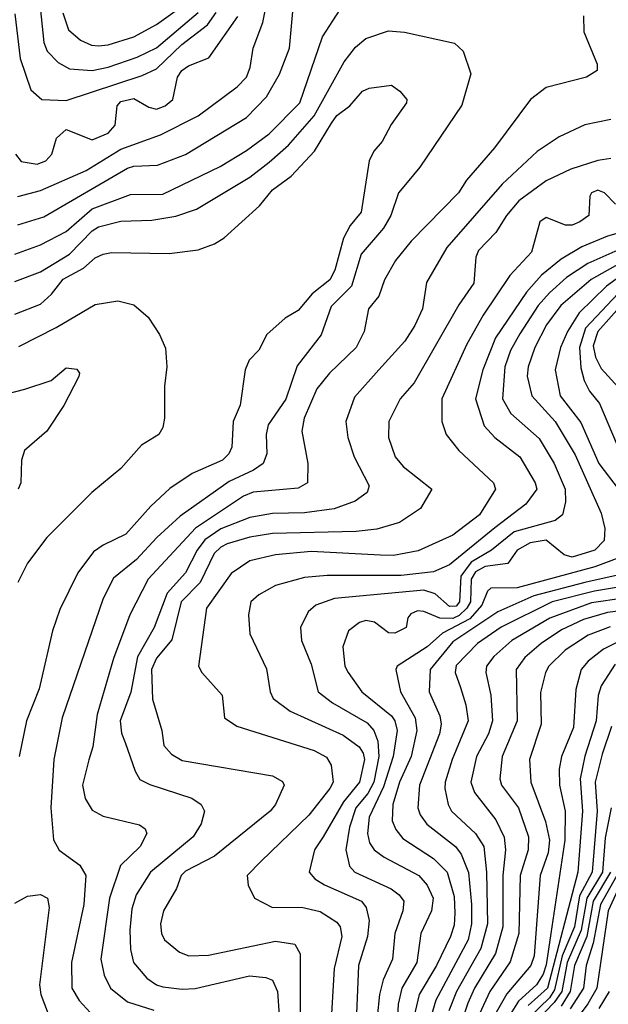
# Model space of a CAD drawing. Extents: x 501367 to 657802, y 482273 to 547541.
# Tile 304 of 656: x 585591 to 587417, y 503895 to 506953. Entities that reach past the tile are written whole.
import ezdxf

# ---------------------------------------------------------------- set-up
doc = ezdxf.new("R2010")
doc.units = 0

msp = doc.modelspace()

# ---------------------------------------------------------------- linework, layer by layer
at = {"layer": '0CON20XD'}
for points in [[(585585, 506403.9), (585655, 506422.7), (585796.7, 506485), (585905, 506551.1), (586028.1, 506595), (586145, 506654.2), (586265.7, 506744.3), (586294.7, 506775), (586306.2, 506805), (586315.3, 506864.7), (586345.2, 506944.8), (586366.6, 507055)], [(588698.5, 507055), (588667.9, 506905), (588640.3, 506849.8), (588594.8, 506715), (588579.8, 506695), (588547.1, 506672.9), (588495, 506616.4), (588470.9, 506605), (588415, 506590.3), (588265, 506571.5), (588189.2, 506545), (588135.7, 506504.3), (588087.8, 506425), (588067.2, 506405), (587906.2, 506323.8), (587855, 506305.7), (587801.9, 506298.1), (587575, 506282.1), (587437.3, 506232.7), (587354.2, 506195.8), (587287.5, 506152.5), (587235.3, 506104.7), (587199.7, 506065), (587142.5, 505977.5)], [(585651.9, 507011.9), (585665, 506882.5), (585675.9, 506855), (585709.7, 506819.7), (585745, 506800.2), (585815, 506795.2), (585865, 506805.5), (585955, 506836.4), (586015, 506865.5), (586144.9, 506975)], [(585724.6, 506974.6), (585741.8, 506921.8), (585779.3, 506889.3), (585813.7, 506873.7), (585835, 506871.6), (585865.3, 506875.3), (585945, 506900.2), (586015, 506938.5), (586095, 506995.3)], [(585575, 506224.8), (585655, 506253.5), (585735, 506294.8), (585815, 506365.2), (585935, 506409.6), (586035, 506411), (586212.8, 506497.2), (586295, 506546.6), (586365, 506598.1), (586460.5, 506695), (586529.9, 506900.1), (586585.4, 506985)], [(585575, 506971.4), (585592.5, 506832.5), (585625.3, 506735.3), (585658.8, 506705), (585735, 506701.9), (585970.5, 506779.5), (586015, 506800.2), (586094.1, 506875.9), (586173.1, 506936.9), (586200.6, 506975)], [(585577.5, 506535), (585595, 506512.2), (585645, 506504.7), (585671.4, 506515), (585690.6, 506535), (585704.4, 506585), (585735, 506612.1), (585815, 506579.8), (585865, 506600.2), (585886.5, 506625), (585892.8, 506685), (585905, 506699.2), (585945, 506708), (585991.1, 506681.1), (586014.8, 506674.8), (586042.5, 506685), (586065.9, 506705), (586080.6, 506775), (586093.4, 506795), (586115, 506809.7), (586178.1, 506835), (586267.4, 506962.6)], [(585585, 506315.7), (585665, 506340.2), (585925, 506491.5), (585945, 506498.3), (586018.3, 506501.7), (586105, 506534.3), (586295, 506649.7), (586356.4, 506713.6), (586396.5, 506783.5), (586428.4, 506865), (586438.2, 506978.2)], [(587340, 506965), (587341.2, 506915), (587383.3, 506815), (587383.3, 506795), (587350, 506775), (587225, 506742.1), (587175.5, 506705), (587064.6, 506555), (586977.5, 506455), (586952.2, 506415), (586805.3, 506265), (586756.7, 506205), (586723.3, 506145), (586705.3, 506094.7), (586673.3, 506055), (586659.6, 505985), (586634.8, 505935.2), (586552.3, 505855), (586513.2, 505806.8), (586473.5, 505715), (586466.7, 505675), (586484.5, 505575), (586484.2, 505515), (586455, 505498.2), (586315, 505485.2), (586285, 505473.3), (586136.5, 505373.5), (585988.8, 505215), (585932.8, 505105), (585881.5, 504968.5), (585831.3, 504795), (585817.5, 504695), (585805, 504654.2), (585785.2, 504575), (585794, 504534), (585815, 504497.8), (585849.5, 504479.5), (585962.6, 504452.6), (585979.6, 504439.6), (585985.6, 504425), (585964.6, 504385), (585903.8, 504326.2), (585868.9, 504225), (585842.5, 504035), (585852.6, 503985), (585872, 503945), (585925, 503902.7), (586006.8, 503876.8)], [(588779.9, 506980.1), (588772.1, 506937.9), (588769.8, 506849.8), (588771.2, 506815), (588762.9, 506787.1), (588695, 506753.2), (588641.5, 506688.5), (588561.2, 506628.9), (588505, 506557.6), (588485, 506549.7), (588331.6, 506538.4), (588245.5, 506514.5), (588218.1, 506495), (588156.9, 506405), (588121.6, 506368.4), (588086, 506344), (587955, 506278.1), (587925, 506265.8), (587855, 506251.2), (587665, 506251.7), (587585, 506243.2), (587447.4, 506192.6), (587364.4, 506145.6)], [(585575, 506139.5), (585655, 506169.6), (585744.7, 506225), (585815, 506296.8), (585835, 506309.4), (585905, 506327), (586000.5, 506330.5), (586075, 506342.5), (586139.5, 506365), (586305, 506464.4), (586365, 506510.7), (586425, 506563.4), (586505, 506654.8), (586597.9, 506822.1), (586632.7, 506867.3), (586665, 506894.6), (586735, 506918.2), (586785, 506914.6), (586939.7, 506879.7), (586967.1, 506855), (586990.6, 506785), (586962.6, 506687.4), (586832.3, 506495), (586792.7, 506447.3), (586766.1, 506415), (586742.1, 506345), (586720.2, 506305), (586650.4, 506225), (586620, 506125), (586557.3, 506062.7), (586526.2, 505973.8), (586451.6, 505878.4), (586416.1, 505773.9), (586362.2, 505695), (586356, 505665), (586357.7, 505605), (586346.7, 505575), (586316.4, 505553.6), (586241.2, 505518.8), (586088.9, 505411.1), (586016.1, 505345), (585953.4, 505276.6), (585881.7, 505218.3), (585849.4, 505155), (585722.2, 504785), (585696.2, 504655), (585687.5, 504505), (585695, 504406), (585713.2, 504373.2), (585777.2, 504327.2), (585795.9, 504295), (585789.2, 504205), (585751.7, 504025), (585752.5, 503945), (585775, 503906.2), (585809.5, 503869.5)], [(585575, 506038.8), (585655, 506069.7), (585689.1, 506100.9), (585725, 506147), (585788.5, 506181.5), (585825, 506213.4), (585849.2, 506225), (585875, 506230), (586055, 506226.7), (586145, 506237.9), (586195, 506257.3), (586225, 506275.5), (586334.6, 506375), (586375.4, 506425), (586433.1, 506466.9), (586505.2, 506544.8), (586558.2, 506631.8), (586575, 506655.3), (586615, 506685.5), (586655, 506730.9), (586675, 506740.5), (586745, 506750), (586770.9, 506730.9), (586792, 506705), (586790.8, 506695), (586743, 506627), (586716, 506575), (586690, 506545), (586675.6, 506515), (586650.5, 506355), (586616.4, 506313.6), (586595.2, 506274.8), (586568.2, 506175), (586553.2, 506145), (586498.6, 506101.4), (586455, 506049.5), (586414.1, 506025.9), (586358, 505975), (586333, 505927), (586302.5, 505895), (586290, 505865), (586274.6, 505755.4), (586253.5, 505705), (586249.5, 505625), (586239.5, 505605), (586220, 505585), (586126.3, 505543.7), (586056.4, 505496.4)], [(587425, 506642.9), (587345, 506626.7), (587265, 506588.7), (587196.8, 506543.2), (587087.5, 506442.5), (586916.7, 506245), (586853.5, 506136.5), (586840.3, 506055), (586816.6, 506003.4), (586785.5, 505954.5), (586705.3, 505865), (586629.5, 505780.5), (586602.7, 505705), (586608.7, 505655), (586628.7, 505595), (586675.3, 505505), (586668.8, 505485), (586632, 505458), (586566.4, 505433.6), (586475, 505421.8), (586375, 505419.5), (586305, 505407.2), (586215, 505371.8), (586165, 505337.7), (586141, 505305), (586104.9, 505235.1), (586048.4, 505171.6), (586008.4, 505065), (585956.4, 504973.6), (585936, 504864), (585902.5, 504775), (585906.6, 504736.6), (585918.3, 504708.3), (585948.5, 504618.5), (585963.4, 504593.4), (585995, 504577.2), (586125.2, 504535.2), (586153.8, 504515), (586164, 504495), (586154.1, 504455), (586129.4, 504415), (585996.3, 504305), (585952, 504235), (585938.8, 504191.2), (585931.9, 504125), (585934.8, 504065), (585944.2, 504025), (585985.5, 503975.5), (586014.8, 503954.8), (586035, 503948.6), (586095, 503942), (586135, 503944.4), (586303.4, 503983.4), (586355, 503978), (586375, 503970), (586390.8, 503935), (586400.9, 503785)], [(587425, 506522.4), (587385, 506515.3), (587300.8, 506489.2), (587225, 506452.1), (587140.1, 506389.9), (587101, 506345), (587068.3, 506291.7), (587014.2, 506235.8), (587006.3, 506215), (587000.3, 506135), (586953.1, 506066.9), (586814.6, 505825), (586771.2, 505775), (586736.2, 505705), (586735.4, 505655), (586756.4, 505595), (586780.5, 505565), (586870, 505495), (586834.2, 505435), (586769.2, 505390.9), (586699.3, 505370.7), (586635, 505363.8), (586375, 505357.3), (586305, 505345.7), (586235, 505324.8), (586214.9, 505315.1), (586194.4, 505295), (586150.8, 505205), (586091.9, 505145), (586062.7, 505027.3), (586015, 504969.5), (585999.6, 504935), (586002.6, 504842.6), (586031.9, 504745), (586038.3, 504698.3), (586062.1, 504672.1), (586095, 504652.2), (586374.7, 504604.7), (586406.4, 504586.4), (586411.9, 504575), (586384.5, 504515), (586367.8, 504495), (586195.2, 504354.8), (586105, 504308.6), (586091.4, 504295), (586077.5, 504255), (586036.9, 504185), (586028.1, 504145), (586031.1, 504115), (586040, 504095), (586086.3, 504056.3), (586115.5, 504045.5), (586177, 504047), (586385, 504090.5), (586445, 504081.4), (586461.3, 504051.3), (586461.5, 503855)], [(587439.8, 506379.8), (587405.6, 506415), (587385, 506423.8), (587365, 506415.5), (587360.5, 506405), (587357.5, 506345), (587328.9, 506325), (587305, 506314.7), (587285, 506314.7), (587225, 506338.5), (587205, 506325.6), (587178.8, 506231.2), (587112, 506158), (587028.9, 506035), (586978.7, 505945), (586901.1, 505775), (586900.3, 505705), (586914.3, 505664.3), (586953.8, 505615), (587061.2, 505515), (587067.7, 505495), (587017.5, 505415), (586935, 505351.6), (586827.1, 505302.9), (586750.7, 505289.3), (586710.6, 505289.4), (586495, 505301.7), (586385, 505291), (586305, 505272.3), (586246.9, 505233.1), (586170.3, 505125), (586145.8, 504945), (586156, 504925), (586219.2, 504855), (586225.8, 504785), (586265, 504758.5), (586505, 504683.2), (586542.4, 504662.4), (586557.3, 504637.3), (586563.2, 504585), (586552.9, 504565), (586487.9, 504482.1), (586340.2, 504339.8), (586296.4, 504295), (586300, 504265), (586319.2, 504225), (586375, 504195.4), (586465, 504197), (586523.2, 504183.2), (586575, 504150.4), (586585.3, 504135), (586590.4, 504105), (586566.2, 504006.2), (586558.1, 503865)], [(587565, 506323.3), (587415, 506280.8), (587335, 506247.2), (587270.9, 506209.1), (587210.6, 506159.4), (587163.1, 506106.9), (587067.2, 505965), (587028.4, 505865), (587005.3, 505775), (587031.8, 505691.8), (587065.5, 505655.5), (587143.1, 505595), (587190.8, 505515), (587195.8, 505495), (587161.9, 505448.1), (587065, 505375.2)], [(587364.4, 506145.6), (587270.4, 506065), (587226, 506005), (587189.6, 505935), (587168.8, 505875), (587166, 505846), (587180.3, 505785), (587252.6, 505705), (587315, 505601.3), (587395, 505420.6), (587407.1, 505372.9), (587404.7, 505335), (587375.3, 505305), (587305, 505283.2), (587280.6, 505290.6), (587225, 505336.6), (587175, 505328.6), (587135, 505305.2), (587105.7, 505264.3), (587035, 505254.5), (587005, 505237.7), (586991.8, 505215), (586989.3, 505145), (586978.8, 505125), (586955, 505102), (586935, 505093.1), (586894.4, 505094.4), (586844.6, 505114.6), (586825, 505117.3), (586805, 505108.1), (586795.7, 505095), (586790, 505065), (586755, 505047.9), (586735, 505049.1), (586692, 505082), (586665, 505086.5), (586645, 505080.9), (586610.8, 505055), (586593.3, 505005), (586600, 504945), (586610, 504925), (586652, 504865), (586745, 504791.2), (586755.2, 504775), (586761.8, 504745), (586749.2, 504665), (586720.1, 504569.9), (586675.7, 504475.7), (586670.4, 504425), (586676.3, 504396.3), (586690.6, 504375), (586721.6, 504351.6), (586829.1, 504295), (586855, 504264.6), (586874.1, 504225), (586868.8, 504185), (586835.6, 504115), (586823.4, 504025), (586777, 503945), (586764.9, 503895.1), (586756.5, 503735)], [(587453, 506155), (587412.3, 506125), (587327, 506043), (587290.9, 505985), (587268.7, 505935), (587252.4, 505865), (587268.4, 505785), (587331.8, 505701.8), (587388.5, 505575), (587451.5, 505491.5)], [(587465, 506120.5), (587346.9, 505995), (587328.2, 505935), (587332, 505872), (587342.6, 505832.6), (587359.4, 505799.4), (587390.5, 505760.5), (587456.6, 505605)], [(585588.1, 505938.1), (585703.5, 505996.5), (585825, 506068.5), (585895, 506079.5), (585945, 506067.8), (585988.9, 506028.9), (586024.2, 505975), (586042.7, 505932.7), (586047.1, 505875), (586040.5, 505815), (586040.5, 505715), (586035, 505686.7), (586022, 505665), (585968.8, 505631.2), (585905, 505558.6), (585814.4, 505485), (585675.3, 505344.7), (585615.3, 505264.7), (585584.7, 505205.3)], [(587469.9, 506080.1), (587385, 505984.8), (587370.4, 505939.6), (587377.4, 505905), (587395, 505870), (587480.8, 505775)], [(587142.5, 505977.5), (587114.2, 505925.8), (587095.8, 505875), (587088.7, 505775), (587115, 505730.3), (587202.7, 505652.7), (587249.1, 505575), (587283.5, 505495), (587284.7, 505455), (587275.2, 505414.8), (587252, 505398), (587125, 505362.7), (587054.8, 505305.2), (586991.7, 505268.3), (586960, 505225), (586955.3, 505145), (586945, 505131.3), (586925, 505129.9), (586879.9, 505169.9), (586845, 505180.7), (586567.5, 505155), (586509.4, 505135), (586485.8, 505114.2), (586462.3, 505065), (586465.4, 505024.6), (586495, 504950.8), (586516.8, 504865), (586561.2, 504831.2), (586668.8, 504768.8), (586689.4, 504745), (586702.1, 504712.1), (586705.5, 504665), (586689.5, 504585), (586670.9, 504549.1), (586634.2, 504505), (586614.5, 504444.5), (586603.3, 504375), (586614.2, 504324.2), (586631.1, 504305), (586743.2, 504253.2), (586768.2, 504235), (586783.1, 504215), (586779.5, 504185), (586755.2, 504115), (586747.4, 504035), (586719.1, 503970.9), (586707.5, 503925), (586700.3, 503855)], [(585606.2, 505805), (585687.8, 505832.2), (585735, 505872.2), (585767.8, 505867.8), (585776.2, 505855), (585774, 505845), (585728, 505755), (585674.5, 505675.5), (585605.8, 505615), (585595.7, 505585), (585594.2, 505515), (585585.8, 505495)], [(585485.5, 505774.5), (585606.2, 505805)], [(586056.4, 505496.4), (585998.1, 505441.9), (585919.5, 505355), (585849.2, 505320.9), (585819.9, 505300.1), (585771.2, 505235), (585715, 505120.8), (585692, 505055), (585651.3, 504875), (585612.2, 504775), (585588.7, 504665)], [(587065, 505375.2), (586925, 505259.6), (586875, 505238.3), (586775, 505227), (586545, 505227), (586475, 505220.9), (586384.8, 505195.2), (586332.9, 505167.1), (586308.2, 505145), (586301.2, 505105), (586304.5, 505045), (586356.4, 504936.4), (586367.8, 504865), (586377.2, 504845), (586430.5, 504805), (586595, 504731), (586644, 504695), (586656.8, 504675), (586660.3, 504655), (586645.2, 504585), (586596, 504524), (586532.2, 504415), (586505.3, 504375), (586488.5, 504305), (586506.1, 504285), (586536.2, 504266.2), (586651.8, 504215), (586665.7, 504195.7), (586674.8, 504155), (586669.8, 504105), (586642.3, 504015), (586635.5, 503865)], [(587458.2, 505285), (587376, 505254), (587135, 505188.2), (587052.8, 505187.3), (587042.4, 505177.6), (587024.6, 505135), (586987.8, 505092.2), (586902.6, 505047.4), (586855, 505005.2), (586762.5, 504945), (586758, 504935), (586764.2, 504905), (586772, 504865), (586817.6, 504785), (586823, 504745), (586805.8, 504665), (586769.3, 504585), (586749, 504515), (586746.1, 504465), (586757.5, 504437.5), (586779.6, 504409.6), (586875, 504348), (586917.5, 504305), (586939.5, 504229.5), (586941.6, 504178.4), (586939.5, 504140.5), (586928, 504105), (586883.9, 504015), (586830.6, 503925), (586814.3, 503855)], [(587451.5, 505228.5), (587344.8, 505205.2), (587186.1, 505163.9), (587075, 505113.8), (586935, 505020.3), (586864.4, 504935), (586861.9, 504865), (586895, 504790.6), (586898.5, 504765), (586893.3, 504735), (586831.5, 504575), (586826.1, 504505), (586833.3, 504483.3), (586854.6, 504454.6), (586943.1, 504385), (586960.8, 504360.8), (586983.9, 504303.9), (586992.6, 504205), (586992.4, 504145), (586982.3, 504095), (586881.9, 503908.1), (586867.1, 503855)], [(587505, 505200.1), (587375, 505178.4), (587243.5, 505145), (587085, 505066.2), (587011.6, 505015), (586945, 504947.3), (586941.7, 504925), (586958.4, 504878.4), (586974.8, 504825), (586982, 504775), (586932.4, 504655), (586910.8, 504585), (586910.2, 504565), (586920.5, 504515), (586930.5, 504495), (587005.1, 504425.1), (587030.7, 504385), (587039.7, 504305), (587042.4, 504145), (587021.6, 504068.5), (586945.9, 503935), (586922.8, 503875)], [(587466.1, 505156.1), (587365, 505142.1), (587236.2, 505093.8), (587118.3, 505025), (587061.9, 504975), (587039.1, 504945), (587037, 504925), (587052.8, 504855), (587058.5, 504775), (587045.9, 504735), (587008.5, 504665), (586990.8, 504585), (587002.2, 504552.2), (587068.3, 504468.3), (587094, 504414), (587098.8, 504375), (587090.4, 504295), (587090, 504135), (587067.3, 504052.7), (587002.5, 503945), (586981.8, 503898.2), (586966.6, 503855)], [(587657.4, 505142.6), (587415, 505111.4), (587340.4, 505089.6), (587272.5, 505057.5), (587209.2, 505015), (587157.9, 504972.1), (587131.7, 504935), (587134.4, 504775), (587087.6, 504665), (587081, 504595), (587086.2, 504575), (587138.9, 504505), (587169.3, 504415), (587168.8, 504375), (587144, 504295), (587139.7, 504115), (587113, 504027), (587050, 503935), (587017.7, 503865)], [(587422.8, 505067.2), (587355, 505041.3), (587283.8, 504995), (587233.1, 504945), (587222.2, 504925), (587207.1, 504862.9), (587209.4, 504765), (587172.6, 504655), (587177, 504585), (587222.5, 504462.5), (587235.4, 504405), (587231.1, 504365), (587205.5, 504295), (587187.7, 504045), (587176.8, 504015), (587102.6, 503927.4), (587061.5, 503855)], [(587465, 505028.6), (587402.4, 504997.6), (587355, 504960.5), (587333.6, 504935), (587316.9, 504873.1), (587309.3, 504755), (587272.6, 504665), (587265.2, 504625), (587265.6, 504575), (587284, 504495), (587282.7, 504405), (587238.9, 504115)], [(587438.8, 504951.2), (587395, 504883.8), (587386, 504854), (587380.1, 504775), (587344.2, 504665.8), (587329.9, 504595), (587337.2, 504495), (587323, 504305), (587229.2, 503945), (587168.6, 503891.4)], [(587427.5, 504757.5), (587398.1, 504671.9), (587377, 504585), (587383.1, 504495), (587367.6, 504305), (587328.1, 504231.9), (587312.9, 504135), (587274.4, 504045.6), (587250.7, 503939.3), (587234.6, 503915.4), (587172.4, 503855)], [(587426, 504505), (587407.9, 504412.1), (587399.4, 504305), (587350.7, 504225), (587333.7, 504125), (587289.5, 504025), (587273.1, 503935), (587249.7, 503900.3), (587195.2, 503845)], [(587424.6, 504305), (587370.6, 504215), (587351.3, 504105), (587312.6, 504015), (587298.9, 503935), (587271.1, 503888.9)], [(587463.5, 504286.5), (587416.6, 504185), (587381.9, 503945), (587353.7, 503896.3), (587235, 503736.4)], [(587443.8, 504295), (587393, 504205), (587370.3, 504085), (587348.4, 504015), (587340, 503945), (587299.1, 503880.9)], [(585575, 504209.4), (585615, 504231.2), (585655, 504235.9), (585676.4, 504225), (585681.8, 504195), (585652.4, 503955), (585656.7, 503925), (585679.3, 503865), (585736.5, 503806.5), (585853.5, 503735), (585917.5, 503627.5), (585945, 503609.5), (586005, 503594.3), (586019.2, 503585), (586020.8, 503575), (586014, 503565), (585895, 503484.6), (585600, 503375), (585543.3, 503315)], [(587238.9, 504115), (587225, 504017.8), (587215, 503988.5), (587194.2, 503955), (587138.6, 503905), (587107.8, 503855)], [(587420.4, 503935), (587388.5, 503881.5)]]:
    msp.add_lwpolyline(points, dxfattribs=at)

doc.saveas('drawing.dxf')
